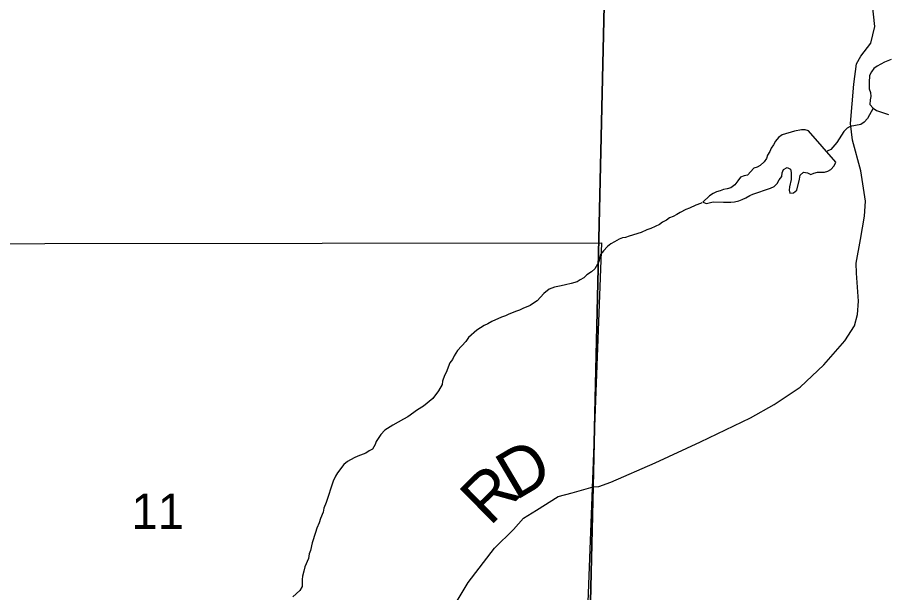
# Model space of a CAD drawing. Extents: x -14196 to 143, y -6096 to 28.
# Drawn here: x 61.569 to 62.594, y 21.01 to 21.69 of the extents above; entities that cross this region are included whole.
import ezdxf

# ---------------------------------------------------------------- set-up
doc = ezdxf.new("R2010")
doc.units = 0
for name, color, linetype in [('GM_X_Corporation', 7, 'Continuous'), ('GM_X_Minor_Lake', 7, 'Continuous'), ('GM_X_Minor_River', 7, 'Continuous'), ('GM_X_Section_Text', 7, 'Continuous'), ('GM_X_Township_Road', 7, 'Continuous'), ('GM_X_Township_Road_Text', 7, 'Continuous')]:
    doc.layers.add(name, color=color, linetype=linetype)

msp = doc.modelspace()

# ---------------------------------------------------------------- linework, layer by layer
at = {"layer": 'GM_X_Corporation'}
msp.add_lwpolyline([(62.1999, 18.7816), (62.2235, 19.866), (62.2323, 20.4208), (62.2487, 21.1358), (62.2751, 22.2884), (62.2815, 22.5484), (62.2824, 22.5866), (62.306, 23.4402), (61.9207, 23.4521), (60.7524, 23.485), (60.7179, 23.4857), (60.6994, 23.486), (60.6731, 23.4865), (60.4232, 23.4912), (60.4233, 23.5426), (60.4242, 23.5839), (60.4246, 23.6029), (60.4257, 23.6513), (60.4267, 23.6985), (58.1028, 23.6985), (58.1028, 18.8711)], dxfattribs=at)
for points in [[(64.9028, 18.7286), (64.9028, 23.6985), (62.6174, 23.6985), (62.6129, 23.4358), (62.306, 23.4402), (62.2824, 22.5866), (62.2815, 22.5484), (62.2751, 22.2884), (62.2487, 21.1358), (62.2323, 20.4208), (62.2235, 19.866), (62.1999, 18.7816), (62.384, 18.775), (62.5403, 18.7731), (63.0887, 18.7577), (63.6879, 18.7414), (64.3696, 18.7343), (64.4266, 18.7347)], [(61.9287, 21.423), (62.2585, 21.4234), (62.2418, 20.9787), (62.2362, 20.7922), (61.2237, 20.8189), (61.23, 21.4222), (61.2736, 21.4223), (61.6017, 21.4227)]]:
    msp.add_lwpolyline(points, close=True, dxfattribs=at)
at = {"layer": 'GM_X_Minor_Lake'}
for points in [[(62.5031, 21.5557), (62.4989, 21.5568), (62.4947, 21.5568), (62.4863, 21.5552), (62.4719, 21.5509), (62.4674, 21.5478), (62.464, 21.5432), (62.4618, 21.539), (62.4588, 21.5352), (62.4573, 21.5313), (62.4547, 21.5268), (62.4532, 21.5229), (62.4506, 21.5191), (62.446, 21.5145), (62.4423, 21.5126), (62.4385, 21.5114), (62.4309, 21.5034), (62.4271, 21.5026), (62.4226, 21.501), (62.4196, 21.4964), (62.4158, 21.4918), (62.4113, 21.4883), (62.4071, 21.4872), (62.4026, 21.4864), (62.3988, 21.4848), (62.3942, 21.4836), (62.3904, 21.4817), (62.3859, 21.479), (62.378, 21.4713), (62.3826, 21.4698), (62.3905, 21.4718), (62.4027, 21.4712), (62.4111, 21.4712), (62.4157, 21.4717)], [(62.5031, 21.5557), (62.4989, 21.5568), (62.4947, 21.5568), (62.4863, 21.5552), (62.4719, 21.5509), (62.4674, 21.5478), (62.464, 21.5432), (62.4618, 21.539), (62.4588, 21.5352), (62.4573, 21.5313), (62.4547, 21.5268), (62.4532, 21.5229), (62.4506, 21.5191), (62.446, 21.5145), (62.4423, 21.5126), (62.4385, 21.5114), (62.4309, 21.5034), (62.4271, 21.5026), (62.4226, 21.501), (62.4196, 21.4964), (62.4158, 21.4918), (62.4113, 21.4883), (62.4071, 21.4872), (62.4026, 21.4864), (62.3988, 21.4848), (62.3942, 21.4836), (62.3904, 21.4817), (62.3859, 21.479), (62.378, 21.4713), (62.3826, 21.4698), (62.3905, 21.4718), (62.4027, 21.4712), (62.4111, 21.4712), (62.4157, 21.4717), (62.4206, 21.4729), (62.4248, 21.4744), (62.4289, 21.4764), (62.4335, 21.4794), (62.4372, 21.481), (62.4581, 21.4877), (62.4623, 21.49), (62.4661, 21.4934), (62.4683, 21.4976), (62.4713, 21.5015), (62.472, 21.506), (62.4735, 21.5098), (62.4777, 21.5122), (62.4815, 21.5103), (62.4823, 21.5065), (62.4824, 21.4981), (62.4806, 21.4894), (62.4802, 21.4856), (62.481, 21.4818), (62.4852, 21.4822), (62.489, 21.4857), (62.4923, 21.4986), (62.493, 21.5032), (62.4971, 21.5066), (62.5017, 21.5059), (62.5055, 21.5041), (62.5093, 21.5056), (62.5135, 21.5068), (62.5219, 21.5069), (62.5257, 21.5081), (62.5294, 21.51), (62.5332, 21.5142), (62.5351, 21.5184), (62.5031, 21.5557)], [(62.4157, 21.4717), (62.4206, 21.4729), (62.4248, 21.4744), (62.4289, 21.4764), (62.4335, 21.4794), (62.4372, 21.481), (62.4581, 21.4877), (62.4623, 21.49), (62.4661, 21.4934), (62.4683, 21.4976), (62.4713, 21.5015), (62.472, 21.506), (62.4735, 21.5098), (62.4777, 21.5122), (62.4815, 21.5103), (62.4823, 21.5065), (62.4824, 21.4981), (62.4806, 21.4894), (62.4802, 21.4856), (62.481, 21.4818), (62.4852, 21.4822), (62.489, 21.4857), (62.4923, 21.4986), (62.493, 21.5032), (62.4971, 21.5066), (62.5017, 21.5059), (62.5055, 21.5041), (62.5093, 21.5056), (62.5135, 21.5068), (62.5219, 21.5069), (62.5257, 21.5081), (62.5294, 21.51), (62.5332, 21.5142), (62.5351, 21.5184), (62.5031, 21.5557)]]:
    msp.add_lwpolyline(points, dxfattribs=at)
at = {"layer": 'GM_X_Minor_River'}
for points in [[(62.6004, 21.6399), (62.5928, 21.6368), (62.5838, 21.6321), (62.58, 21.6291), (62.5774, 21.6252), (62.5751, 21.621), (62.5744, 21.6127), (62.5745, 21.6051), (62.5761, 21.6009), (62.5765, 21.5963), (62.5758, 21.5922), (62.5755, 21.5868), (62.5793, 21.5823), (62.5832, 21.5797), (62.5973, 21.5749)], [(62.5793, 21.5823), (62.5726, 21.5701), (62.5688, 21.5659), (62.5647, 21.5632), (62.5521, 21.5608), (62.5484, 21.5588), (62.5446, 21.5546), (62.5363, 21.542), (62.5292, 21.5336), (62.525, 21.5316), (62.525, 21.5316)], [(62.3772, 21.4704), (62.3753, 21.4698), (62.37, 21.4678), (62.3624, 21.4643), (62.3583, 21.4627), (62.3515, 21.4593), (62.3477, 21.4569), (62.3431, 21.4546), (62.339, 21.4527), (62.3352, 21.45), (62.3306, 21.4477), (62.3269, 21.445), (62.317, 21.4403), (62.3121, 21.4387), (62.3056, 21.4356), (62.2912, 21.4313), (62.287, 21.4298), (62.2832, 21.4293), (62.2795, 21.4278), (62.2738, 21.4247), (62.2696, 21.422), (62.2658, 21.4189), (62.2609, 21.4139), (62.2576, 21.4097), (62.2561, 21.4048), (62.2554, 21.401), (62.2509, 21.3926), (62.2467, 21.3891), (62.2414, 21.3856), (62.2377, 21.3822), (62.2335, 21.3795), (62.2297, 21.3775), (62.2229, 21.3752), (62.2161, 21.3736), (62.2108, 21.3724), (62.2032, 21.3712), (62.1967, 21.3685), (62.1907, 21.3635), (62.1828, 21.355), (62.1782, 21.3523), (62.1745, 21.3493), (62.1657, 21.3457), (62.1619, 21.3438), (62.1582, 21.3426), (62.1491, 21.3391), (62.1453, 21.3372), (62.1407, 21.3356), (62.129, 21.3306), (62.1244, 21.3279), (62.1203, 21.3259), (62.1116, 21.3201), (62.1018, 21.3117), (62.0984, 21.3067), (62.0886, 21.2964), (62.0845, 21.2899), (62.0826, 21.2857), (62.0796, 21.2815), (62.0752, 21.2704), (62.0733, 21.2666), (62.0711, 21.2601), (62.0704, 21.2563), (62.0662, 21.2486), (62.0595, 21.2395), (62.0485, 21.2306), (62.0414, 21.226), (62.03, 21.2179), (62.0247, 21.2152), (62.0122, 21.2082), (62.0028, 21.2021), (61.9983, 21.1971), (61.9926, 21.189), (61.9915, 21.1852), (61.9882, 21.1799), (61.9844, 21.1779), (61.9806, 21.1749)], [(61.9806, 21.1749), (61.9711, 21.1713), (61.9666, 21.1694), (61.9586, 21.1651), (61.9545, 21.1617), (61.947, 21.1517), (61.9447, 21.1479), (61.9417, 21.1418), (61.9336, 21.1166), (61.931, 21.1102), (61.9299, 21.1052), (61.927, 21.098), (61.9255, 21.0926), (61.9225, 21.0865), (61.9211, 21.0812), (61.917, 21.069), (61.9152, 21.0602), (61.9137, 21.056), (61.9126, 21.0507), (61.9085, 21.0408), (61.9074, 21.0358), (61.9056, 21.0297), (61.9053, 21.0259), (61.9053, 21.0214), (61.9053, 21.0176), (61.9024, 21.013), (61.8944, 21.0053)]]:
    msp.add_lwpolyline(points, dxfattribs=at)
at = {"layer": 'GM_X_Township_Road'}
for points in [[(62.182, 21.1079), (62.2075, 21.1238), (62.2239, 21.1283), (62.2489, 21.1352), (62.2556, 21.1358), (62.2696, 21.1409), (62.3219, 21.1636), (62.3756, 21.1883), (62.4346, 21.2168), (62.4622, 21.2324), (62.4931, 21.253), (62.521, 21.2795), (62.5457, 21.3076), (62.5573, 21.3252), (62.5609, 21.3386), (62.5619, 21.3545), (62.5595, 21.3876), (62.559, 21.3993), (62.5644, 21.4271), (62.569, 21.4549), (62.5702, 21.4724), (62.5648, 21.5084), (62.5549, 21.5444), (62.5523, 21.5641), (62.5563, 21.6105), (62.5594, 21.6345), (62.5646, 21.6437), (62.5766, 21.659), (62.5813, 21.6788), (62.5778, 21.7118)], [(62.0786, 20.985), (62.1013, 21.0222), (62.1322, 21.063), (62.1549, 21.0848), (62.1667, 21.0984), (62.182, 21.1079)]]:
    msp.add_lwpolyline(points, dxfattribs=at)

# ---------------------------------------------------------------- texts
at = {"layer": 'GM_X_Section_Text'}
msp.add_text('11', height=0.04186, rotation=0, dxfattribs=at).set_placement((61.7036, 21.0855))
at = {"layer": 'GM_X_Township_Road_Text'}
for s, rotation, p in [('D', 30.607, (62.1571, 21.1186)), ('R', 44.5474, (62.1268, 21.088))]:
    msp.add_text(s, height=0.0568, rotation=rotation, dxfattribs=at).set_placement(p)

doc.saveas('drawing.dxf')
